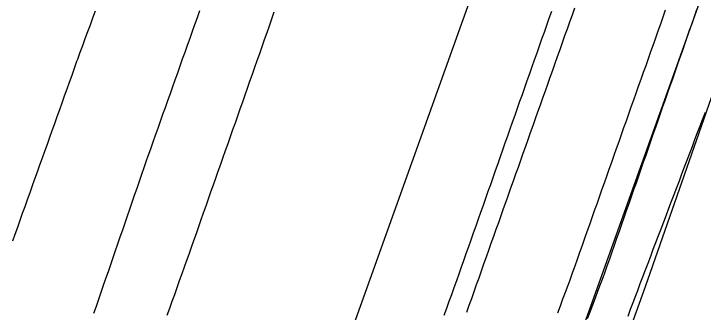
# Model space of a CAD drawing. Extents: x 1901471 to 1963503, y 756461 to 799997.
# Drawn here: x 1940596.2 to 1940690.1, y 779821.2 to 779861.8 of the extents above; entities that cross this region are included whole.
import ezdxf

# ---------------------------------------------------------------- set-up
doc = ezdxf.new("R2010")
doc.units = 0
for name, color, linetype in [('RD_EX_DR_ErosCtrl', 7, 'Continuous'), ('RD_EX_Fence_Other', 7, 'Continuous'), ('RD_EX_H2O', 7, 'Continuous'), ('RD_EX_Road', 7, 'Continuous'), ('RD_HC_Cl', 7, 'Continuous')]:
    doc.layers.add(name, color=color, linetype=linetype)

msp = doc.modelspace()

# ---------------------------------------------------------------- linework, layer by layer
at = {"layer": 'RD_EX_DR_ErosCtrl'}
for points in [[(1940684.94, 779862.31), (1940684.61, 779861.36), (1940684.28, 779860.42), (1940683.94, 779859.48), (1940683.61, 779858.53), (1940683.28, 779857.59), (1940682.94, 779856.65), (1940682.61, 779855.71), (1940682.27, 779854.76), (1940681.94, 779853.82), (1940681.61, 779852.88), (1940681.27, 779851.94), (1940680.94, 779850.99), (1940680.61, 779850.05), (1940680.27, 779849.11), (1940679.94, 779848.17), (1940679.6, 779847.22), (1940679.27, 779846.28), (1940678.94, 779845.34), (1940678.6, 779844.4), (1940678.27, 779843.45), (1940677.94, 779842.51), (1940677.6, 779841.57), (1940677.27, 779840.62), (1940676.93, 779839.68), (1940676.6, 779838.74), (1940676.27, 779837.8), (1940675.93, 779836.85), (1940675.6, 779835.91), (1940675.27, 779834.97), (1940674.93, 779834.03), (1940674.6, 779833.08), (1940674.26, 779832.14), (1940674.26, 779832.14), (1940673.93, 779831.2), (1940673.6, 779830.26), (1940673.26, 779829.31), (1940672.93, 779828.37), (1940672.6, 779827.43), (1940672.26, 779826.49), (1940671.93, 779825.54), (1940671.66, 779824.81), (1940671.31, 779823.88), (1940670.96, 779822.94), (1940670.62, 779822), (1940670.27, 779821.06)], [(1940679.87, 779820.63), (1940680.22, 779821.57), (1940680.57, 779822.5), (1940680.92, 779823.44), (1940681.19, 779824.13), (1940681.54, 779825.07), (1940681.9, 779826), (1940682.25, 779826.94), (1940682.61, 779827.87), (1940682.96, 779828.81), (1940683.31, 779829.74), (1940683.67, 779830.68), (1940684.02, 779831.61), (1940684.38, 779832.55), (1940684.73, 779833.48), (1940685.09, 779834.42), (1940685.44, 779835.35), (1940685.8, 779836.29), (1940686.15, 779837.22), (1940686.51, 779838.16), (1940686.86, 779839.09), (1940687.22, 779840.03), (1940687.57, 779840.96), (1940687.93, 779841.9), (1940688.28, 779842.83), (1940688.63, 779843.77), (1940688.99, 779844.7), (1940689.34, 779845.64), (1940689.7, 779846.57), (1940690.05, 779847.51), (1940690.41, 779848.44)]]:
    msp.add_lwpolyline(points, dxfattribs=at)
at = {"layer": 'RD_EX_Fence_Other'}
msp.add_lwpolyline([(1940332.14, 778883.89), (1940359.16, 778959.46), (1940381.75, 779021.62), (1940403.17, 779083.46), (1940426.72, 779147.94), (1940450.85, 779214.53), (1940468.58, 779264.97), (1940485.34, 779312.19), (1940501.65, 779357.36), (1940518.05, 779403.08), (1940533.56, 779446.87), (1940549.92, 779492.07), (1940564.79, 779534.08), (1940577.84, 779570.74), (1940588, 779598.39), (1940600.18, 779628.18), (1940613.79, 779656.82), (1940631.12, 779694.43), (1940642.75, 779719.15), (1940652.26, 779741.25), (1940665.15, 779777.26), (1940682.24, 779824.66), (1940695.89, 779863.73)], dxfattribs=at)
at = {"layer": 'RD_EX_H2O'}
for points in [[(1940674.36, 779820.31), (1940674.72, 779821.24), (1940675.07, 779822.18), (1940675.42, 779823.11), (1940675.77, 779824.05), (1940676.13, 779824.99), (1940676.48, 779825.92), (1940676.71, 779826.55), (1940677.04, 779827.49), (1940677.37, 779828.44), (1940677.7, 779829.38), (1940678.03, 779830.32), (1940678.36, 779831.27), (1940678.69, 779832.21), (1940679.02, 779833.16), (1940679.35, 779834.1), (1940679.68, 779835.04), (1940680.01, 779835.99), (1940680.34, 779836.93), (1940680.34, 779836.93), (1940680.67, 779837.88), (1940681, 779838.82), (1940681.33, 779839.76), (1940681.66, 779840.71), (1940681.99, 779841.65), (1940682.32, 779842.59), (1940682.65, 779843.54), (1940682.98, 779844.48), (1940683.31, 779845.43), (1940683.64, 779846.37), (1940683.97, 779847.31), (1940684.3, 779848.26), (1940684.63, 779849.2), (1940684.96, 779850.15), (1940685.29, 779851.09), (1940685.62, 779852.03), (1940685.95, 779852.98), (1940686.28, 779853.92), (1940686.61, 779854.87), (1940686.94, 779855.81), (1940687.27, 779856.75), (1940687.6, 779857.7), (1940687.93, 779858.64), (1940688.26, 779859.59), (1940688.59, 779860.53), (1940688.92, 779861.47), (1940689.25, 779862.42)], [(1940607.26, 779862.18), (1940606.91, 779861.24), (1940606.57, 779860.3), (1940606.22, 779859.36), (1940605.88, 779858.42), (1940605.53, 779857.49), (1940605.19, 779856.55), (1940604.85, 779855.61), (1940604.74, 779855.32), (1940604.41, 779854.38), (1940604.07, 779853.44), (1940603.73, 779852.49), (1940603.4, 779851.55), (1940603.06, 779850.61), (1940602.72, 779849.67), (1940602.39, 779848.73), (1940602.05, 779847.79), (1940601.71, 779846.84), (1940601.38, 779845.9), (1940601.04, 779844.96), (1940600.71, 779844.02), (1940600.37, 779843.08), (1940600.03, 779842.14), (1940599.7, 779841.19), (1940599.36, 779840.25), (1940599.02, 779839.31), (1940598.69, 779838.37), (1940598.35, 779837.43), (1940598.01, 779836.49), (1940597.68, 779835.54), (1940597.34, 779834.6), (1940597, 779833.66), (1940596.67, 779832.72), (1940596.33, 779831.78), (1940596, 779830.84)]]:
    msp.add_lwpolyline(points, dxfattribs=at)
at = {"layer": 'RD_EX_Road'}
for points in [[(1940672.57, 779862.59), (1940672.24, 779861.64), (1940671.9, 779860.7), (1940671.57, 779859.76), (1940671.23, 779858.82), (1940670.9, 779857.87), (1940670.56, 779856.93), (1940670.23, 779855.99), (1940669.89, 779855.05), (1940669.56, 779854.1), (1940669.23, 779853.16), (1940668.89, 779852.22), (1940668.56, 779851.28), (1940668.22, 779850.33), (1940667.89, 779849.39), (1940667.55, 779848.45), (1940667.22, 779847.51), (1940666.88, 779846.57), (1940666.55, 779845.62), (1940666.21, 779844.68), (1940665.88, 779843.74), (1940665.54, 779842.8), (1940665.21, 779841.85), (1940664.88, 779840.91), (1940664.54, 779839.97), (1940664.21, 779839.03), (1940663.87, 779838.08), (1940663.54, 779837.14), (1940663.2, 779836.2), (1940662.87, 779835.26), (1940662.53, 779834.32), (1940662.2, 779833.37), (1940661.86, 779832.43), (1940661.53, 779831.49), (1940661.19, 779830.55), (1940660.86, 779829.6), (1940660.53, 779828.66), (1940660.19, 779827.72), (1940659.86, 779826.78), (1940659.52, 779825.83), (1940659.19, 779824.89), (1940658.85, 779823.95), (1940658.52, 779823.01), (1940658.18, 779822.07), (1940657.85, 779821.12)], [(1940621.49, 779862.22), (1940621.15, 779861.28), (1940620.82, 779860.34), (1940620.48, 779859.4), (1940620.15, 779858.45), (1940619.81, 779857.51), (1940619.48, 779856.57), (1940619.14, 779855.63), (1940618.81, 779854.69), (1940618.47, 779853.74), (1940618.14, 779852.8), (1940617.8, 779851.86), (1940617.47, 779850.92), (1940617.13, 779849.97), (1940616.8, 779849.03), (1940616.46, 779848.09), (1940616.13, 779847.15), (1940615.79, 779846.21), (1940615.46, 779845.26), (1940615.12, 779844.32), (1940614.79, 779843.38), (1940614.45, 779842.44), (1940614.23, 779841.81), (1940613.91, 779840.86), (1940613.58, 779839.92), (1940613.25, 779838.97), (1940612.93, 779838.03), (1940612.6, 779837.08), (1940612.28, 779836.14), (1940611.95, 779835.19), (1940611.62, 779834.25), (1940611.3, 779833.3), (1940610.97, 779832.35), (1940610.65, 779831.41), (1940610.32, 779830.46), (1940609.99, 779829.52), (1940609.67, 779828.57), (1940609.34, 779827.63), (1940609.02, 779826.68), (1940608.69, 779825.74), (1940608.36, 779824.79), (1940608.04, 779823.85), (1940607.71, 779822.9), (1940607.39, 779821.96), (1940607.06, 779821.01)], [(1940631.63, 779862.04), (1940631.3, 779861.1), (1940630.97, 779860.16), (1940630.64, 779859.22), (1940630.31, 779858.27), (1940629.97, 779857.33), (1940629.64, 779856.39), (1940629.31, 779855.44), (1940628.98, 779854.5), (1940628.65, 779853.56), (1940628.31, 779852.61), (1940627.98, 779851.67), (1940627.65, 779850.73), (1940627.32, 779849.78), (1940626.98, 779848.84), (1940626.65, 779847.9), (1940626.32, 779846.95), (1940625.99, 779846.01), (1940625.66, 779845.07), (1940625.32, 779844.12), (1940624.99, 779843.18), (1940624.66, 779842.24), (1940624.33, 779841.3), (1940624, 779840.35), (1940623.66, 779839.41), (1940623.33, 779838.47), (1940623, 779837.52), (1940622.67, 779836.58), (1940622.34, 779835.64), (1940622, 779834.69), (1940621.67, 779833.75), (1940621.34, 779832.81), (1940621.01, 779831.86), (1940620.68, 779830.92), (1940620.34, 779829.98), (1940620.01, 779829.03), (1940619.68, 779828.09), (1940619.41, 779827.32), (1940619.07, 779826.38), (1940618.73, 779825.44), (1940618.4, 779824.5), (1940618.06, 779823.56), (1940617.72, 779822.62), (1940617.38, 779821.67), (1940617.05, 779820.73)], [(1940669.42, 779862.13), (1940669.09, 779861.19), (1940668.75, 779860.25), (1940668.42, 779859.3), (1940668.09, 779858.36), (1940667.76, 779857.42), (1940667.42, 779856.47), (1940667.09, 779855.53), (1940666.76, 779854.59), (1940666.43, 779853.64), (1940666.09, 779852.7), (1940665.76, 779851.76), (1940665.43, 779850.81), (1940665.1, 779849.87), (1940664.77, 779848.93), (1940664.43, 779847.98), (1940664.1, 779847.04), (1940663.77, 779846.1), (1940663.44, 779845.16), (1940663.1, 779844.21), (1940662.77, 779843.27), (1940662.44, 779842.33), (1940662.11, 779841.38), (1940661.78, 779840.44), (1940661.44, 779839.5), (1940661.11, 779838.55), (1940660.78, 779837.61), (1940660.45, 779836.67), (1940660.11, 779835.72), (1940659.78, 779834.78), (1940659.45, 779833.84), (1940659.12, 779832.89), (1940658.78, 779831.95), (1940658.45, 779831.01), (1940658.12, 779830.06), (1940657.79, 779829.12), (1940657.46, 779828.18), (1940657.15, 779827.31), (1940656.81, 779826.37), (1940656.48, 779825.43), (1940656.14, 779824.49), (1940655.8, 779823.55), (1940655.47, 779822.61), (1940655.13, 779821.66), (1940654.79, 779820.72)]]:
    msp.add_lwpolyline(points, dxfattribs=at)
at = {"layer": 'RD_HC_Cl'}
for p, q in [((1941878.42, 783269.066), (1940045.233, 778152.54)), ((1941906.199, 783259.592), (1940073.411, 778143.366))]:
    msp.add_line(p, q, dxfattribs=at)

doc.saveas('drawing.dxf')
